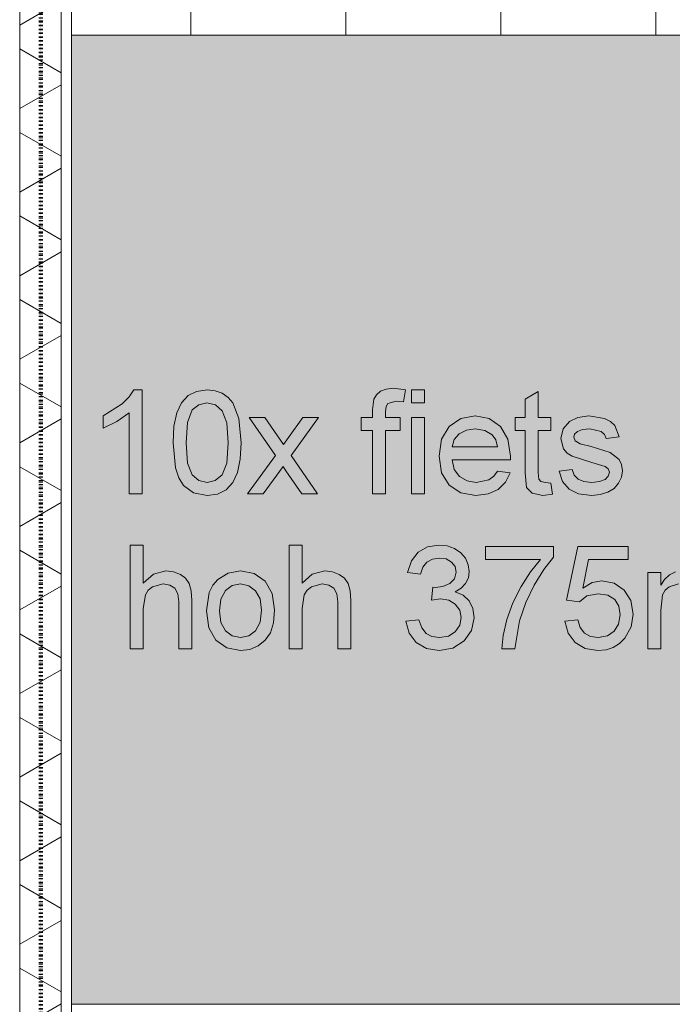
# Model space of a CAD drawing. Header units: millimetres. Extents: x -281 to 145437, y -16481 to 78869.
# Tile 217 of 656: x 4617 to 5880, y 53570 to 55475. Entities that reach past the tile are written whole.
import ezdxf

# ---------------------------------------------------------------- set-up
doc = ezdxf.new("R2010")
doc.units = ezdxf.units.MM
doc.linetypes.add('ARC FS 060 minutes', pattern=[7.2, 2.4, -1.6, 0, -1.6, 0, -1.6])
for name, color, linetype, lineweight in [('A--A23__Vloeren', 8, 'Continuous', 5), ('A--A2__Ruwbouw', 8, 'Continuous', 5), ('A--L$01A__Algemeen', 7, 'Continuous', 5), ('A--L21__Buitenwanden', 3, 'Continuous', 5), ('A--L90__Terrein', 7, 'Continuous', 5)]:
    doc.layers.add(name, color=color, linetype=linetype, lineweight=lineweight)

# ---------------------------------------------------------------- blocks, each defined once
blk = doc.blocks.new('65_GM_LIB_fire separation vertical_gen_arc - 060 minutes-2436626-L_80_ 11')
at = {"layer": 'A--L$01A__Algemeen', "linetype": 'ARC FS 060 minutes', "lineweight": 100}
blk.add_line((0, 0), (44095, 0), dxfattribs=at)
blk = doc.blocks.new('TBR-B-INS-BR-ARC-R25_rvt-1-L_80_ 11')
at = {"layer": 'A--L$01A__Algemeen', "color": 124, "linetype": 'ARC FS 060 minutes', "lineweight": 100, "rotation": 269.9999999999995}
blk.add_blockref('65_GM_LIB_fire separation vertical_gen_arc - 060 minutes-2436626-L_80_ 11', (4658, 56530), dxfattribs=at)
blk = doc.blocks.new('NLRS_90_PA_LB_fietsvak dubbellaags_gen_cpz - NLRS_72_21_01_fietsvak 10x hoh 375-48998501-L_80_ 11')
at = {"layer": 'A--L90__Terrein'}
blk.add_hatch(color=256, dxfattribs=at).paths.add_polyline_path([(1900, 0), (1900, 1875), (0, 1875), (0, 0), (1279, 0)])
for p, q in [((1900, 1875), (0, 1875)), ((121, 1188.4), (112.1, 1175.3)), ((137.1, 1188.4), (121, 1188.4)), ((137.1, 987.5), (137.1, 1188.4)), ((242.5, 1185.7), (226.1, 1177.5)), ((262.7, 1188.4), (242.5, 1185.7)), ((278.2, 1186.8), (262.7, 1188.4)), ((292.1, 1181.9), (278.2, 1186.8)), ((303.6, 1174), (292.1, 1181.9)), ((598.4, 1185.8), (590.6, 1179.2)), ((609.3, 1190.1), (598.4, 1185.8)), ((623.7, 1191.6), (609.3, 1190.1)), ((646.6, 1188.8), (623.7, 1191.6)), ((643, 1165.3), (646.6, 1188.8)), ((683.4, 1188.4), (658.3, 1188.4)), ((658.3, 1188.4), (658.3, 1163.3)), ((683.4, 1163.3), (683.4, 1188.4)), ((903.1, 1185.7), (878, 1170.9)), ((903.1, 1135), (903.1, 1185.7)), ((112.1, 1175.3), (98.6, 1161.7)), ((213.3, 1163.7), (204.2, 1144.1)), ((226.1, 1177.5), (213.3, 1163.7)), ((246.7, 1159.9), (262.4, 1163.3)), ((262.4, 1163.3), (279, 1159.5)), ((312.3, 1163.3), (303.6, 1174)), ((324.1, 1133.5), (312.3, 1163.3)), ((585.6, 1170.9), (582.9, 1149.9)), ((590.6, 1179.2), (585.6, 1170.9)), ((609.2, 1156.3), (612.7, 1162.3)), ((612.7, 1162.3), (628.5, 1166.4)), ((628.5, 1166.4), (643, 1165.3)), ((658.3, 1163.3), (683.4, 1163.3)), ((878, 1170.9), (878, 1135)), ((98.6, 1161.7), (61.8, 1138.2)), ((88.2, 1127.1), (112, 1144.1)), ((112, 1144.1), (112, 987.5)), ((204.2, 1144.1), (198.6, 1118.5)), ((224.9, 1125.4), (234.1, 1149.9)), ((234.1, 1149.9), (246.7, 1159.9)), ((279, 1159.5), (292.1, 1148)), ((292.1, 1148), (300.7, 1125)), ((582.9, 1149.9), (582.9, 1135)), ((608, 1146.7), (609.2, 1156.3)), ((608, 1135), (608, 1146.7)), ((61.8, 1138.2), (61.8, 1114.4)), ((61.8, 1114.4), (88.2, 1127.1)), ((221.9, 1086.4), (224.9, 1125.4)), ((300.7, 1125), (303.5, 1086.4)), ((328.6, 1086.3), (324.1, 1133.5)), ((374.6, 1135), (344.3, 1135)), ((344.3, 1135), (394.9, 1061.7)), ((398.9, 1099.7), (374.6, 1135)), ((447.9, 1135), (420.2, 1096.7)), ((425.1, 1061.7), (478.2, 1135)), ((478.2, 1135), (447.9, 1135)), ((582.9, 1135), (560.9, 1135)), ((560.9, 1135), (560.9, 1109.9)), ((636.3, 1135), (608, 1135)), ((636.3, 1109.9), (636.3, 1135)), ((683.4, 1135), (658.3, 1135)), ((658.3, 1135), (658.3, 987.5)), ((683.4, 987.5), (683.4, 1135)), ((753.5, 1133.1), (731.1, 1117.7)), ((781.6, 1138.2), (753.5, 1133.1)), ((808.9, 1133.1), (781.6, 1138.2)), ((830.7, 1117.7), (808.9, 1133.1)), ((878, 1135), (859.2, 1135)), ((859.2, 1135), (859.2, 1109.9)), ((928.2, 1135), (903.1, 1135)), ((928.2, 1109.9), (928.2, 1135)), ((963.9, 1127.7), (951.6, 1113.4)), ((979.9, 1135.1), (963.9, 1127.7)), ((1001.5, 1138.2), (979.9, 1135.1)), ((1032, 1133.3), (1001.5, 1138.2)), ((1043.5, 1127.5), (1032, 1133.3)), ((1051.5, 1119.9), (1043.5, 1127.5)), ((198.6, 1118.5), (196.8, 1086.3)), ((560.9, 1109.9), (582.9, 1109.9)), ((582.9, 1109.9), (582.9, 987.5)), ((608, 987.5), (608, 1109.9)), ((608, 1109.9), (636.3, 1109.9)), ((731.1, 1117.7), (716.5, 1093)), ((750.6, 1103.7), (764.6, 1110.7)), ((764.6, 1110.7), (781.5, 1113.1)), ((781.5, 1113.1), (799.9, 1110.1)), ((799.9, 1110.1), (814.6, 1101.3)), ((845, 1093.1), (830.7, 1117.7)), ((859.2, 1109.9), (878, 1109.9)), ((878, 1109.9), (878, 1028)), ((903.1, 1028.7), (903.1, 1109.9)), ((903.1, 1109.9), (928.2, 1109.9)), ((951.6, 1113.4), (947.1, 1094.7)), ((974, 1103.2), (979.4, 1108.3)), ((979.4, 1108.3), (989, 1111.9)), ((989, 1111.9), (1003.4, 1113.1)), ((1003.4, 1113.1), (1025.5, 1108.1)), ((1025.5, 1108.1), (1031.8, 1102.1)), ((1060.1, 1097.4), (1051.5, 1119.9)), ((196.8, 1086.3), (201.8, 1037.5)), ((224.9, 1046.9), (221.9, 1086.4)), ((303.5, 1086.4), (300.6, 1046.9)), ((326.8, 1054.4), (328.6, 1086.3)), ((410.3, 1083.1), (398.9, 1099.7)), ((420.2, 1096.7), (410.3, 1083.1)), ((716.5, 1093), (711.6, 1060)), ((736.7, 1078.5), (740.9, 1092.7)), ((740.9, 1092.7), (750.6, 1103.7)), ((814.6, 1101.3), (821.2, 1091.8)), ((821.2, 1091.8), (824.6, 1078.5)), ((849.8, 1060.2), (845, 1093.1)), ((947.1, 1094.7), (952.7, 1074.4)), ((972.2, 1097.2), (974, 1103.2)), ((975.2, 1089.9), (972.2, 1097.2)), ((984.6, 1084.4), (975.2, 1089.9)), ((1031.8, 1102.1), (1035, 1094.2)), ((1035, 1094.2), (1060.1, 1097.4)), ((824.6, 1078.5), (736.7, 1078.5)), ((952.7, 1074.4), (959.6, 1066.2)), ((1006.2, 1079), (984.6, 1084.4)), ((1043, 1067.2), (1006.2, 1079)), ((1060.2, 1053.8), (1043, 1067.2)), ((321.3, 1028.8), (326.8, 1054.4)), ((394.9, 1061.7), (341.2, 987.5)), ((476.2, 987.5), (425.1, 1061.7)), ((711.6, 1060), (716.5, 1028.1)), ((741.1, 1034.6), (736.7, 1053.4)), ((736.7, 1053.4), (849.6, 1053.4)), ((849.6, 1053.4), (849.8, 1060.2)), ((959.6, 1066.2), (969.2, 1060.1)), ((969.2, 1060.1), (1007, 1047.8)), ((1007, 1047.8), (1032.9, 1040.6)), ((1064.8, 1044), (1060.2, 1053.8)), ((201.8, 1037.5), (208.1, 1018.6)), ((233.7, 1024), (224.9, 1046.9)), ((300.6, 1046.9), (291.8, 1024.1)), ((312.2, 1009.2), (321.3, 1028.8)), ((371.4, 987.5), (409.6, 1040.2)), ((409.6, 1040.2), (415.2, 1032.1)), ((415.2, 1032.1), (446, 987.5)), ((751.2, 1020.8), (741.1, 1034.6)), ((824.4, 1031.4), (817.3, 1021.5)), ((849, 1028.3), (824.4, 1031.4)), ((904.5, 1015.8), (903.1, 1028.7)), ((969.1, 1034.6), (943.9, 1031.4)), ((943.9, 1031.4), (950.8, 1011)), ((973, 1023.8), (969.1, 1034.6)), ((1032.9, 1040.6), (1039.2, 1035.7)), ((1039.2, 1035.7), (1041.3, 1029.3)), ((1041.3, 1029.3), (1039.2, 1021.9)), ((1064.5, 1019.6), (1066.4, 1032)), ((1066.4, 1032), (1064.8, 1044)), ((208.1, 1018.6), (216.8, 1003.5)), ((246.8, 1013.1), (233.7, 1024)), ((262.7, 1009.5), (246.8, 1013.1)), ((278.6, 1013.1), (262.7, 1009.5)), ((291.8, 1024.1), (278.6, 1013.1)), ((716.5, 1028.1), (730.9, 1004.3)), ((765.8, 1012.3), (751.2, 1020.8)), ((783.5, 1009.5), (765.8, 1012.3)), ((808.2, 1014.7), (783.5, 1009.5)), ((817.3, 1021.5), (808.2, 1014.7)), ((825.9, 995.9), (840.1, 1009.8)), ((840.1, 1009.8), (849, 1028.3)), ((878, 1028), (881.1, 999.5)), ((908.7, 1011.2), (904.5, 1015.8)), ((917.3, 1009.5), (908.7, 1011.2)), ((928.2, 1008.4), (917.3, 1009.5)), ((950.8, 1011), (963.2, 996.2)), ((980.7, 1015.9), (973, 1023.8)), ((992.1, 1011.1), (980.7, 1015.9)), ((1007.3, 1009.5), (992.1, 1011.1)), ((1022.3, 1011), (1007.3, 1009.5)), ((1032.9, 1015.4), (1022.3, 1011)), ((1039.2, 1021.9), (1032.9, 1015.4)), ((1059.1, 1008), (1064.5, 1019.6)), ((216.8, 1003.5), (236.6, 989.1)), ((283, 987.1), (299.5, 995.4)), ((299.5, 995.4), (312.2, 1009.2)), ((730.9, 1004.3), (753.6, 989.3)), ((806.8, 987.2), (825.9, 995.9)), ((881.1, 999.5), (891.6, 988.5)), ((931.4, 986.8), (928.2, 1008.4)), ((963.2, 996.2), (981.6, 987.3)), ((1023.4, 985.9), (1038.1, 990.5)), ((1038.1, 990.5), (1050.2, 998)), ((1050.2, 998), (1059.1, 1008)), ((112, 987.5), (137.1, 987.5)), ((236.6, 989.1), (262.7, 984.4)), ((262.7, 984.4), (283, 987.1)), ((341.2, 987.5), (371.4, 987.5)), ((446, 987.5), (476.2, 987.5)), ((582.9, 987.5), (608, 987.5)), ((658.3, 987.5), (683.4, 987.5)), ((753.6, 989.3), (783.1, 984.4)), ((783.1, 984.4), (806.8, 987.2)), ((891.6, 988.5), (912.6, 984.4)), ((912.6, 984.4), (931.4, 986.8)), ((981.6, 987.3), (1007, 984.4)), ((1007, 984.4), (1023.4, 985.9)), ((139.1, 888.4), (114, 888.4)), ((114, 888.4), (114, 687.5)), ((139.1, 814.5), (139.1, 888.4)), ((446.7, 888.4), (421.6, 888.4)), ((421.6, 888.4), (421.6, 687.5)), ((446.7, 814.5), (446.7, 888.4)), ((689.3, 884.9), (671.3, 874.4)), ((711.2, 888.4), (689.3, 884.9)), ((727, 886.7), (711.2, 888.4)), ((741.5, 881.5), (727, 886.7)), ((753.8, 873.4), (741.5, 881.5)), ((933.3, 885.3), (801.5, 885.3)), ((801.5, 885.3), (801.5, 860.2)), ((933.3, 865), (933.3, 885.3)), ((980.4, 885.3), (958.4, 781.7)), ((1077.7, 885.3), (980.4, 885.3)), ((1077.7, 860.2), (1077.7, 885.3)), ((658.2, 857.6), (650.8, 835)), ((671.3, 874.4), (658.2, 857.6)), ((688.2, 855.5), (699, 861.3)), ((699, 861.3), (712.1, 863.3)), ((712.1, 863.3), (725.3, 861.4)), ((725.3, 861.4), (735.8, 855.5)), ((762.7, 862.7), (753.8, 873.4)), ((768.2, 850.4), (762.7, 862.7)), ((801.5, 860.2), (908.2, 860.2)), ((908.2, 860.2), (888.6, 836.6)), ((914.5, 841.2), (933.3, 865)), ((990, 804.8), (1000.7, 860.2)), ((1000.7, 860.2), (1077.7, 860.2)), ((182.8, 838.2), (158.7, 832.3)), ((197.9, 836.6), (182.8, 838.2)), ((327.5, 838.2), (303.4, 834.1)), ((353.9, 833.2), (327.5, 838.2)), ((490.4, 838.2), (466.3, 832.3)), ((505.6, 836.6), (490.4, 838.2)), ((675.9, 831.9), (680.3, 845.6)), ((680.3, 845.6), (688.2, 855.5)), ((735.8, 855.5), (742.7, 846.7)), ((742.7, 846.7), (744.9, 835.9)), ((770.1, 837.4), (768.2, 850.4)), ((895.9, 810.9), (914.5, 841.2)), ((158.7, 832.3), (139.1, 814.5)), ((211, 831.7), (197.9, 836.6)), ((221.2, 824.1), (211, 831.7)), ((228.1, 813.9), (221.2, 824.1)), ((283.2, 821.9), (273.7, 810.7)), ((303.4, 834.1), (283.2, 821.9)), ((374.9, 818.3), (353.9, 833.2)), ((466.3, 832.3), (446.7, 814.5)), ((518.6, 831.7), (505.6, 836.6)), ((528.9, 824.1), (518.6, 831.7)), ((535.7, 813.9), (528.9, 824.1)), ((650.8, 835), (675.9, 831.9)), ((741.8, 822.9), (732.3, 813.7)), ((744.9, 835.9), (741.8, 822.9)), ((763.1, 814.2), (768.3, 825.2)), ((768.3, 825.2), (770.1, 837.4)), ((888.6, 836.6), (870.2, 808.2)), ((1026.7, 819.3), (1007.9, 815.7)), ((1050.2, 814.8), (1026.7, 819.3)), ((1140.5, 835), (1115.4, 835)), ((1115.4, 835), (1115.4, 687.5)), ((1140.5, 810.8), (1140.5, 835)), ((1148, 821.9), (1140.5, 810.8)), ((1157.8, 830.7), (1148, 821.9)), ((1169.3, 836.3), (1157.8, 830.7)), ((143.2, 792.3), (148.6, 800.9)), ((148.6, 800.9), (156.9, 807.5)), ((156.9, 807.5), (177.5, 813.1)), ((177.5, 813.1), (190.5, 811)), ((190.5, 811), (200.1, 804.8)), ((200.1, 804.8), (206.1, 794)), ((232, 800), (228.1, 813.9)), ((233.2, 780.9), (232, 800)), ((273.7, 810.7), (266.9, 796.8)), ((289.5, 784), (298.2, 800.2)), ((298.2, 800.2), (311.4, 809.9)), ((311.4, 809.9), (327.5, 813.1)), ((327.5, 813.1), (343.4, 809.8)), ((343.4, 809.8), (356.5, 800.1)), ((356.5, 800.1), (365.3, 784.2)), ((388.7, 794.6), (374.9, 818.3)), ((450.8, 792.3), (456.3, 800.9)), ((456.3, 800.9), (464.5, 807.5)), ((464.5, 807.5), (485.1, 813.1)), ((485.1, 813.1), (498.1, 811)), ((498.1, 811), (507.8, 804.8)), ((507.8, 804.8), (513.8, 794)), ((539.6, 800), (535.7, 813.9)), ((540.9, 780.9), (539.6, 800)), ((699.8, 806.8), (697, 781.7)), ((703.8, 806.5), (699.8, 806.8)), ((718.8, 808.3), (703.8, 806.5)), ((732.3, 813.7), (718.8, 808.3)), ((742.5, 797.6), (754.5, 804.8)), ((754.5, 804.8), (763.1, 814.2)), ((870.2, 808.2), (854.4, 776.8)), ((879.5, 777), (895.9, 810.9)), ((1007.9, 815.7), (990, 804.8)), ((1069.6, 801.3), (1050.2, 814.8)), ((1082.8, 780.8), (1069.6, 801.3)), ((1144.3, 791.9), (1149.3, 801)), ((1149.3, 801), (1156.7, 807.7)), ((1156.7, 807.7), (1175.3, 813.1)), ((139.1, 765.9), (143.2, 792.3)), ((206.1, 794), (208.1, 778.3)), ((266.9, 796.8), (261.5, 761.3)), ((286.6, 761.3), (289.5, 784)), ((365.3, 784.2), (368.2, 762.1)), ((393.3, 763.3), (388.7, 794.6)), ((446.7, 765.9), (450.8, 792.3)), ((513.8, 794), (515.8, 778.3)), ((697, 781.7), (714.6, 784.4)), ((714.6, 784.4), (730.4, 781.9)), ((730.4, 781.9), (743.1, 774.1)), ((758.2, 791.2), (742.5, 797.6)), ((769.9, 780.4), (758.2, 791.2)), ((958.4, 781.7), (983.5, 778.5)), ((983.5, 778.5), (997.6, 789.9)), ((997.6, 789.9), (1019.7, 794.2)), ((1019.7, 794.2), (1038.3, 791.5)), ((1038.3, 791.5), (1051.5, 783.3)), ((1051.5, 783.3), (1059.4, 770.4)), ((1140.5, 761.9), (1144.3, 791.9)), ((139.1, 687.5), (139.1, 765.9)), ((208.1, 778.3), (208.1, 687.5)), ((233.2, 687.5), (233.2, 780.9)), ((368.2, 762.1), (365.3, 738.9)), ((391.3, 738), (393.3, 763.3)), ((446.7, 687.5), (446.7, 765.9)), ((515.8, 778.3), (515.8, 687.5)), ((540.9, 687.5), (540.9, 780.9)), ((743.1, 774.1), (751.6, 762.5)), ((751.6, 762.5), (754.4, 748.2)), ((777.1, 765.7), (769.9, 780.4)), ((779.5, 747.7), (777.1, 765.7)), ((854.4, 776.8), (842.8, 744.2)), ((867.3, 742.1), (879.5, 777)), ((1059.4, 770.4), (1062, 753.5)), ((1087.1, 755), (1082.8, 780.8)), ((1140.5, 687.5), (1140.5, 761.9)), ((261.5, 761.3), (266.1, 728.4)), ((289.5, 738.6), (286.6, 761.3)), ((672.7, 744), (647.6, 740.9)), ((678.4, 728.2), (672.7, 744)), ((754.4, 748.2), (751.5, 733.1)), ((774.7, 723.3), (779.5, 747.7)), ((842.8, 744.2), (835.6, 713.4)), ((980.4, 744), (955.3, 740.9)), ((985, 728.9), (980.4, 744)), ((1062, 753.5), (1059.2, 735.5)), ((1083.2, 729.9), (1087.1, 755)), ((266.1, 728.4), (279.7, 704.2)), ((298.2, 722.4), (289.5, 738.6)), ((365.3, 738.9), (356.6, 722.5)), ((385.2, 718.6), (391.3, 738)), ((647.6, 740.9), (653.8, 718.2)), ((686.6, 717.6), (678.4, 728.2)), ((751.5, 733.1), (743, 720.6)), ((858, 687.5), (867.3, 742.1)), ((955.3, 740.9), (961.4, 717.8)), ((993, 718.1), (985, 728.9)), ((1059.2, 735.5), (1050.8, 721.5)), ((1071.4, 708.4), (1083.2, 729.9)), ((311.4, 712.7), (298.2, 722.4)), ((327.5, 709.5), (311.4, 712.7)), ((343.5, 712.7), (327.5, 709.5)), ((356.6, 722.5), (343.5, 712.7)), ((375.2, 704.2), (385.2, 718.6)), ((653.8, 718.2), (667.6, 700.1)), ((697.9, 711.5), (686.6, 717.6)), ((712.5, 709.5), (697.9, 711.5)), ((729.7, 712.3), (712.5, 709.5)), ((743, 720.6), (729.7, 712.3)), ((760.3, 702.8), (774.7, 723.3)), ((835.6, 713.4), (832.8, 687.5)), ((961.4, 717.8), (974.9, 699.8)), ((1004.5, 711.6), (993, 718.1)), ((1019.3, 709.5), (1004.5, 711.6)), ((1037.3, 712.5), (1019.3, 709.5)), ((1050.8, 721.5), (1037.3, 712.5)), ((1060.9, 697.9), (1071.4, 708.4)), ((114, 687.5), (139.1, 687.5)), ((208.1, 687.5), (233.2, 687.5)), ((279.7, 704.2), (300.8, 689.3)), ((300.8, 689.3), (327.5, 684.4)), ((327.5, 684.4), (345.2, 686.6)), ((345.2, 686.6), (361.5, 693.4)), ((361.5, 693.4), (375.2, 704.2)), ((421.6, 687.5), (446.7, 687.5)), ((515.8, 687.5), (540.9, 687.5)), ((667.6, 700.1), (687.4, 688.3)), ((687.4, 688.3), (711.6, 684.4)), ((711.6, 684.4), (738.5, 689)), ((738.5, 689), (760.3, 702.8)), ((832.8, 687.5), (858, 687.5)), ((974.9, 699.8), (994.5, 688.2)), ((994.5, 688.2), (1019.2, 684.4)), ((1019.2, 684.4), (1034.9, 685.9)), ((1034.9, 685.9), (1048.8, 690.4)), ((1048.8, 690.4), (1060.9, 697.9)), ((1115.4, 687.5), (1140.5, 687.5)), ((0, 0), (1900, 0))]:
    blk.add_line(p, q, dxfattribs=at)

msp = doc.modelspace()

# ---------------------------------------------------------------- hatches: boundary and pattern name
at = {"layer": 'A--A23__Vloeren'}
h = msp.add_hatch(dxfattribs=at)
h.set_pattern_fill('FP_213', color=256, style=0, pattern_type=2)
h.set_pattern_definition([(0, (7648.04, 36431.46), (0, 300), []), (90, (7648.04, 36431.46), (-300, 2e-14), [])])
h.paths.add_polyline_path([(4717, 12483), (5950.5, 12483), (5951.5, 12545), (5952.7, 12547.8), (5958, 12550), (6045.5, 12549), (6048.3, 12547.8), (6050.5, 12542.5), (6050.5, 12483), (9400, 12483), (9400, 12700), (8817, 12700), (8817, 15700), (8900, 15700), (8900, 16450), (8817, 16450), (8817, 21700), (9400, 21700), (9400, 22808.8), (8817, 22808.8), (8817, 28808.8), (9400, 28808.8), (9400, 29700), (8817, 29700), (8817, 35700), (9400, 35700), (9400, 36900), (8817, 36900), (8817, 42900), (9400, 42900), (9400, 43913), (8817, 43913), (8817, 49288), (9400, 49288), (9400, 50010), (8817, 50010), (8817, 55260), (9400, 55260), (9400, 56200), (10717, 56200), (10717, 56540), (9140, 56540), (9140, 56717), (8110, 56717), (8110, 56712), (8045, 56712), (8046, 56715.5), (8060, 56715.5), (8060, 56717), (8039.4, 56717), (8039, 56715), (6800.2, 56715.5), (6800, 56717), (6780, 56717), (6780, 56715.5), (6794, 56714.7), (6795, 56712), (6730, 56712), (6731, 56715.5), (6730, 56715.5), (6730, 56717), (4717, 56717), (4717, 55445), (6617, 55445), (6617, 52070), (4717, 52070), (4717, 51845), (6617, 51845), (6617, 48470), (4717, 48470), (4717, 48245), (6617, 48245), (6617, 44870), (4717, 44870), (4717, 44645), (6617, 44645), (6617, 41270), (4717, 41270), (4717, 41045), (6617, 41045), (6617, 37670), (4717, 37670), (4717, 37445), (6617, 37445), (6617, 34070), (4717, 34070), (4717, 33845), (6617, 33845), (6617, 30470), (4717, 30470), (4717, 30325), (6617, 30325), (6617, 26950), (4717, 26950), (4717, 26645), (6617, 26645), (6617, 23270), (4717, 23270), (4717, 23045), (6617, 23045), (6617, 19670), (4717, 19670), (4717, 19445), (6617, 19445), (6617, 16070), (4717, 16069.5), (4717, 15800), (6617, 15800), (6617, 12800), (4717, 12800), (4717, 12580.7)])
h.paths.add_polyline_path([(6044.8, 12483), (6045.5, 12483), (6044.8, 12544.3), (6043, 12545), (5956.2, 12544.3), (5955.5, 12542.5), (5956.2, 12483), (5996, 12483)])
h.paths.add_polyline_path([(5996, 15950), (5956.2, 15950.7), (5952.7, 15952.2), (5950.5, 15957.5), (5951.5, 16045), (5952.7, 16047.8), (5958, 16050), (6045.5, 16049), (6048.3, 16047.8), (6050.5, 16042.5), (6049.8, 15955.7), (6048.3, 15952.2), (6043, 15950)])
h.paths.add_polyline_path([(6043, 15955), (6044.8, 15955.7), (6045.5, 15957.5), (6044.8, 16044.3), (6043, 16045), (5956.2, 16044.3), (5955.5, 16042.5), (5956.2, 15955.7), (5958, 15955), (5996, 15955)])
h.paths.add_polyline_path([(6700.3, 18554.3), (6674, 18557.8), (6656.5, 18566.2), (6644.1, 18581), (6637.2, 18601.4), (6662.4, 18604.6), (6666.3, 18593.8), (6675, 18585.5), (6685.4, 18581.1), (6700.6, 18579.5), (6716.7, 18581.4), (6726.2, 18585.4), (6732.5, 18591.8), (6734.6, 18599.3), (6731, 18606.9), (6726.2, 18610.6), (6699.5, 18618), (6662.5, 18630.1), (6652.9, 18636.2), (6646, 18644.4), (6640.4, 18664.7), (6644.9, 18683.4), (6657.2, 18697.7), (6673.2, 18705.1), (6696.7, 18707.9), (6725.3, 18703.2), (6736.8, 18697.4), (6744.8, 18689.9), (6753.4, 18667.4), (6728.3, 18664.2), (6725.1, 18672.1), (6718.8, 18678.1), (6694.8, 18682.9), (6682.3, 18681.9), (6672.7, 18678.3), (6667.3, 18673.1), (6665.5, 18667.2), (6668.5, 18659.9), (6677.9, 18654.4), (6700.3, 18648.7), (6736.4, 18637.2), (6753.5, 18623.8), (6758.6, 18610.6), (6759.3, 18599.3), (6757.9, 18589.6), (6752.4, 18577.9), (6743.5, 18567.9), (6731.4, 18560.5), (6715.7, 18555.8), (6700.6, 18554.4)])
h.paths.add_polyline_path([(5958, 19550), (5952.7, 19552.2), (5950.5, 19557.5), (5951.5, 19645), (5952.7, 19647.8), (5958, 19650), (6045.5, 19649), (6048.3, 19647.8), (6050.5, 19642.5), (6049.8, 19555.7), (6048.3, 19552.2), (6043, 19550), (5996, 19550)])
h.paths.add_polyline_path([(6043, 19555), (6044.8, 19555.7), (6045.5, 19557.5), (6044.8, 19644.3), (6043, 19645), (5956.2, 19644.3), (5955.5, 19642.5), (5956.2, 19555.7), (5958, 19555), (5996, 19555)])
h.paths.add_polyline_path([(6700.3, 22154.3), (6674, 22157.8), (6656.5, 22166.2), (6644.1, 22181), (6637.2, 22201.4), (6662.5, 22204.2), (6666.3, 22193.8), (6675, 22185.5), (6685.4, 22181.1), (6700.6, 22179.5), (6716, 22181.1), (6726.2, 22185.4), (6732.5, 22191.8), (6734.6, 22199.3), (6732.5, 22205.7), (6726.2, 22210.6), (6699.5, 22218), (6662.5, 22230.1), (6652.9, 22236.2), (6646, 22244.4), (6640.4, 22264.7), (6644.9, 22283.4), (6657.2, 22297.7), (6673.2, 22305.1), (6696.7, 22307.9), (6725.3, 22303.2), (6736.8, 22297.4), (6744.8, 22289.9), (6753.4, 22267.4), (6728.3, 22264.2), (6725.1, 22272.1), (6718.8, 22278.1), (6694.8, 22282.9), (6682.3, 22281.9), (6672.7, 22278.3), (6667.3, 22273.1), (6665.5, 22267.2), (6668.5, 22259.9), (6677.9, 22254.4), (6700.3, 22248.7), (6736.4, 22237.2), (6753.5, 22223.8), (6758.6, 22210.6), (6759.3, 22199.3), (6757.9, 22189.6), (6752.4, 22177.9), (6743.5, 22167.9), (6731.4, 22160.5), (6715.7, 22155.8), (6700.3, 22154.3)])
h.paths.add_polyline_path([(5996, 23150), (5956.2, 23150.7), (5952.7, 23152.2), (5950.5, 23157.5), (5951.5, 23245), (5952.7, 23247.8), (5958, 23250), (6045.5, 23249), (6048.3, 23247.8), (6050.5, 23242.5), (6049.8, 23155.7), (6048.3, 23152.2), (6043, 23150)])
h.paths.add_polyline_path([(5996, 23155), (6044.8, 23155.7), (6045.5, 23157.5), (6044.8, 23244.3), (6043, 23245), (5956.2, 23244.3), (5955.5, 23242.5), (5956.2, 23155.7), (5958, 23155)])
h.paths.add_polyline_path([(6700.3, 25754.3), (6674, 25757.8), (6656.5, 25766.2), (6644.1, 25781), (6637.2, 25801.4), (6662.5, 25804.2), (6666.3, 25793.8), (6675, 25785.5), (6685.4, 25781.1), (6700.6, 25779.5), (6716, 25781.1), (6726.2, 25785.4), (6732.5, 25791.8), (6734.6, 25799.3), (6732.5, 25805.7), (6726.2, 25810.6), (6699.5, 25818), (6662.5, 25830.1), (6652.9, 25836.2), (6646, 25844.4), (6640.4, 25864.7), (6644.9, 25883.4), (6657.2, 25897.7), (6673.2, 25905.1), (6696.7, 25907.9), (6728.4, 25901.7), (6736.8, 25897.4), (6744.8, 25889.9), (6753.4, 25867.4), (6728.3, 25864.2), (6725.1, 25872.1), (6718.8, 25878.1), (6694.8, 25882.9), (6682.3, 25881.9), (6672.7, 25878.3), (6667.3, 25873.1), (6665.5, 25867.2), (6668.5, 25859.9), (6677.9, 25854.4), (6700.3, 25848.7), (6736.4, 25837.2), (6753.5, 25823.8), (6758.6, 25810.6), (6759.3, 25799.3), (6757.9, 25789.6), (6752.4, 25777.9), (6743.5, 25767.9), (6731.4, 25760.5), (6715.7, 25755.8), (6700.3, 25754.3)])
h.paths.add_polyline_path([(6043, 26750), (5956.2, 26750.7), (5952.7, 26752.2), (5950.5, 26757.5), (5951.5, 26845), (5952.7, 26847.8), (5958, 26850), (6045.5, 26849), (6048.3, 26847.8), (6050.5, 26842.5), (6049.8, 26755.7), (6048.3, 26752.2), (6044.8, 26750.7)])
h.paths.add_polyline_path([(6043, 26755), (6044.8, 26755.7), (6045.5, 26757.5), (6044.8, 26844.3), (6043, 26845), (5956.2, 26844.3), (5955.5, 26842.5), (5956.2, 26755.7), (5958, 26755), (5996, 26755)])
h.paths.add_polyline_path([(6700.3, 29434.4), (6674, 29437.8), (6656.5, 29446.3), (6644.1, 29461), (6637.2, 29481.5), (6662.5, 29484.2), (6666.3, 29473.9), (6675, 29465.6), (6685.4, 29461.1), (6700.6, 29459.5), (6716, 29461.1), (6726.2, 29465.5), (6732.5, 29471.9), (6734.6, 29479.4), (6732.5, 29485.8), (6726.2, 29490.7), (6699.5, 29498.1), (6662.5, 29510.1), (6652.9, 29516.3), (6646, 29524.5), (6640.4, 29544.7), (6644.9, 29563.4), (6657.2, 29577.7), (6673.2, 29585.2), (6696.7, 29587.9), (6725.3, 29583.3), (6736.8, 29577.5), (6744.8, 29570), (6753.4, 29547.4), (6728.3, 29544.3), (6725.1, 29552.2), (6718.8, 29558.1), (6694.8, 29563), (6682.3, 29561.9), (6672.7, 29558.4), (6667.3, 29553.2), (6665.5, 29547.3), (6668.5, 29540), (6677.9, 29534.4), (6700.3, 29528.8), (6736.4, 29517.3), (6753.5, 29503.9), (6758.6, 29490.7), (6759.3, 29479.4), (6757.9, 29469.7), (6752.4, 29458), (6743.5, 29448), (6731.4, 29440.6), (6715.7, 29435.8), (6700.3, 29434.4)])
h.paths.add_polyline_path([(5958, 30350), (5952.7, 30352.2), (5950.5, 30357.5), (5951.5, 30445), (5952.7, 30447.8), (5958, 30450), (6045.5, 30449), (6048.3, 30447.8), (6050.5, 30442.5), (6049.8, 30355.7), (6048.3, 30352.2), (6043, 30350), (5996, 30350)])
h.paths.add_polyline_path([(5996, 30355), (6044.8, 30355.7), (6045.5, 30357.5), (6044.8, 30444.3), (6043, 30445), (5956.2, 30444.3), (5955.5, 30442.5), (5956.2, 30355.7), (5958, 30355)])
h.paths.add_polyline_path([(6700.3, 32954.3), (6674, 32957.8), (6656.5, 32966.2), (6644.1, 32981), (6637.2, 33001.4), (6662.5, 33004.2), (6666.3, 32993.8), (6675, 32985.5), (6685.4, 32981.1), (6700.6, 32979.5), (6716, 32981.1), (6726.2, 32985.4), (6732.5, 32991.8), (6734.6, 32999.3), (6732.5, 33005.7), (6726.2, 33010.6), (6699.5, 33018), (6662.5, 33030.1), (6652.9, 33036.2), (6646, 33044.4), (6640.4, 33064.7), (6644.9, 33083.4), (6657.2, 33097.7), (6673.2, 33105.1), (6696.7, 33107.9), (6725.3, 33103.2), (6736.8, 33097.4), (6744.8, 33089.9), (6753.4, 33067.4), (6728.3, 33064.2), (6725.1, 33072.1), (6718.8, 33078.1), (6694.8, 33082.9), (6682.3, 33081.9), (6672.7, 33078.3), (6667.3, 33073.1), (6665.5, 33067.2), (6668.5, 33059.9), (6677.9, 33054.4), (6700.3, 33048.7), (6736.4, 33037.2), (6753.5, 33023.8), (6758.6, 33010.6), (6759.3, 32999.3), (6757.9, 32989.6), (6752.4, 32977.9), (6743.5, 32967.9), (6731.4, 32960.5), (6715.7, 32955.8), (6700.3, 32954.3)])
h.paths.add_polyline_path([(5958, 33950), (5952.7, 33952.2), (5950.5, 33957.5), (5951.5, 34045), (5952.7, 34047.8), (5958, 34050), (6045.5, 34049), (6048.3, 34047.8), (6050.5, 34042.5), (6049.8, 33955.7), (6048.3, 33952.2), (6043, 33950), (5996, 33950)])
h.paths.add_polyline_path([(6043, 33955), (6044.8, 33955.7), (6045.5, 33957.5), (6044.8, 34044.3), (6043, 34045), (5956.2, 34044.3), (5955.5, 34042.5), (5956.2, 33955.7), (5958, 33955), (5996, 33955)])
h.paths.add_polyline_path([(6700.3, 36554.3), (6674, 36557.8), (6656.5, 36566.2), (6644.1, 36581), (6637.2, 36601.4), (6662.5, 36604.2), (6666.3, 36593.8), (6675, 36585.5), (6685.4, 36581.1), (6700.6, 36579.5), (6716, 36581.1), (6726.2, 36585.4), (6732.5, 36591.8), (6734.6, 36599.3), (6732.5, 36605.7), (6726.2, 36610.6), (6699.5, 36618), (6662.5, 36630.1), (6652.9, 36636.2), (6646, 36644.4), (6640.4, 36664.7), (6644.9, 36683.4), (6657.2, 36697.7), (6673.2, 36705.1), (6696.7, 36707.9), (6725.3, 36703.2), (6736.8, 36697.4), (6744.8, 36689.9), (6753.4, 36667.4), (6728.3, 36664.2), (6725.1, 36672.1), (6718.8, 36678.1), (6694.8, 36682.9), (6682.3, 36681.9), (6672.7, 36678.3), (6667.3, 36673.1), (6665.5, 36667.2), (6668.5, 36659.9), (6677.9, 36654.4), (6700.3, 36648.7), (6736.4, 36637.2), (6753.5, 36623.8), (6758.6, 36610.6), (6759.3, 36599.3), (6757.9, 36589.6), (6752.4, 36577.9), (6743.5, 36567.9), (6731.4, 36560.5), (6715.7, 36555.8), (6700.3, 36554.3)])
h.paths.add_polyline_path([(5996, 37550), (5956.2, 37550.7), (5952.7, 37552.2), (5950.5, 37557.5), (5951.5, 37645), (5952.7, 37647.8), (5958, 37650), (6045.5, 37649), (6048.3, 37647.8), (6050.5, 37642.5), (6049.8, 37555.7), (6048.3, 37552.2), (6043, 37550)])
h.paths.add_polyline_path([(6043, 37555), (6044.8, 37555.7), (6045.5, 37557.5), (6044.8, 37644.3), (6043, 37645), (5956.2, 37644.3), (5955.5, 37642.5), (5956.2, 37555.7), (5958, 37555), (5996, 37555)])
h.paths.add_polyline_path([(6700.3, 40154.3), (6674, 40157.8), (6656.5, 40166.2), (6644.1, 40181), (6637.2, 40201.4), (6662.5, 40204.2), (6666.3, 40193.8), (6675, 40185.5), (6685.4, 40181.1), (6700.6, 40179.5), (6716, 40181.1), (6726.2, 40185.4), (6732.5, 40191.8), (6734.6, 40199.3), (6732.5, 40205.7), (6726.2, 40210.6), (6699.5, 40218), (6662.5, 40230.1), (6652.9, 40236.2), (6646, 40244.4), (6640.4, 40264.7), (6644.9, 40283.4), (6657.2, 40297.7), (6673.2, 40305.1), (6696.7, 40307.9), (6725.3, 40303.2), (6736.8, 40297.4), (6744.8, 40289.9), (6753.4, 40267.4), (6728.3, 40264.2), (6725.1, 40272.1), (6718.8, 40278.1), (6694.8, 40282.9), (6682.3, 40281.9), (6672.7, 40278.3), (6667.3, 40273.1), (6665.5, 40267.2), (6668.5, 40259.9), (6677.9, 40254.4), (6700.3, 40248.7), (6736.4, 40237.2), (6753.5, 40223.8), (6758.6, 40210.6), (6759.3, 40199.3), (6757.9, 40189.6), (6752.4, 40177.9), (6743.5, 40167.9), (6731.4, 40160.5), (6715.7, 40155.8), (6700.6, 40154.4)])
h.paths.add_polyline_path([(5958, 41150), (5952.7, 41152.2), (5950.5, 41157.5), (5951.5, 41245), (5952.7, 41247.8), (5958, 41250), (6045.5, 41249), (6048.3, 41247.8), (6050.5, 41242.5), (6049.8, 41155.7), (6048.3, 41152.2), (6043, 41150), (5996, 41150)])
h.paths.add_polyline_path([(5958, 41155), (6044.8, 41155.7), (6045.5, 41157.5), (6044.8, 41244.3), (6043, 41245), (5956.2, 41244.3), (5955.5, 41242.5), (5956.2, 41155.7)])
h.paths.add_polyline_path([(6700.3, 43754.3), (6674, 43757.8), (6656.5, 43766.2), (6644.1, 43781), (6637.2, 43801.4), (6662.5, 43804.2), (6666.3, 43793.8), (6675, 43785.5), (6685.4, 43781.1), (6700.6, 43779.5), (6716, 43781.1), (6726.2, 43785.4), (6732.5, 43791.8), (6734.6, 43799.3), (6732.5, 43805.7), (6726.2, 43810.6), (6699.5, 43818), (6662.5, 43830.1), (6652.9, 43836.2), (6646, 43844.4), (6640.4, 43864.7), (6644.9, 43883.4), (6657.2, 43897.7), (6673.2, 43905.1), (6696.7, 43907.9), (6725.3, 43903.2), (6736.8, 43897.4), (6744.8, 43889.9), (6753.4, 43867.4), (6728.3, 43864.2), (6725.1, 43872.1), (6718.8, 43878.1), (6694.8, 43882.9), (6682.3, 43881.9), (6672.7, 43878.3), (6667.3, 43873.1), (6665.5, 43867.2), (6668.5, 43859.9), (6677.9, 43854.4), (6700.3, 43848.7), (6736.4, 43837.2), (6753.5, 43823.8), (6758.6, 43810.6), (6759.3, 43799.3), (6757.9, 43789.6), (6752.4, 43777.9), (6743.5, 43767.9), (6731.4, 43760.5), (6715.7, 43755.8), (6700.3, 43754.3)])
h.paths.add_polyline_path([(5988.6, 44750), (5956.2, 44750.7), (5952.7, 44752.2), (5950.5, 44757.5), (5951.5, 44845), (5952.7, 44847.8), (5958, 44850), (6045.5, 44849), (6048.3, 44847.8), (6050.5, 44842.5), (6049.8, 44755.7), (6048.3, 44752.2), (6043, 44750), (5996, 44750)])
h.paths.add_polyline_path([(5988, 44755), (6044.8, 44755.7), (6045.5, 44757.5), (6044.8, 44844.3), (6043, 44845), (5956.2, 44844.3), (5955.5, 44842.5), (5956.2, 44755.7), (5958, 44755)])
h.paths.add_polyline_path([(6700.3, 47354.3), (6674, 47357.8), (6656.5, 47366.2), (6644.1, 47381), (6637.2, 47401.4), (6662.5, 47404.2), (6666.3, 47393.8), (6675, 47385.5), (6685.4, 47381.1), (6700.6, 47379.5), (6716, 47381.1), (6726.2, 47385.4), (6732.5, 47391.8), (6734.6, 47399.3), (6732.5, 47405.7), (6726.2, 47410.6), (6699.5, 47418), (6662.5, 47430.1), (6652.9, 47436.2), (6646, 47444.4), (6640.4, 47464.7), (6644.9, 47483.4), (6657.2, 47497.7), (6673.2, 47505.1), (6696.7, 47507.9), (6725.3, 47503.2), (6736.8, 47497.4), (6744.8, 47489.9), (6753.4, 47467.4), (6728.3, 47464.2), (6725.1, 47472.1), (6718.8, 47478.1), (6694.8, 47482.9), (6682.3, 47481.9), (6672.7, 47478.3), (6667.3, 47473.1), (6665.5, 47467.2), (6668.5, 47459.9), (6677.9, 47454.4), (6700.3, 47448.7), (6736.4, 47437.2), (6753.5, 47423.8), (6758.6, 47410.6), (6759.3, 47399.3), (6757.9, 47389.6), (6752.4, 47377.9), (6743.5, 47367.9), (6731.4, 47360.5), (6715.7, 47355.8), (6700.3, 47354.3)])
h.paths.add_polyline_path([(6043, 48350), (5956.2, 48350.7), (5952.7, 48352.2), (5950.5, 48357.5), (5951.5, 48445), (5952.7, 48447.8), (5958, 48450), (6045.5, 48449), (6048.3, 48447.8), (6050.5, 48442.5), (6049.8, 48355.7), (6048.3, 48352.2), (6044.8, 48350.7)])
h.paths.add_polyline_path([(5958, 48355), (6044.8, 48355.7), (6045.5, 48357.5), (6044.8, 48444.3), (6043, 48445), (5956.2, 48444.3), (5955.5, 48442.5), (5956.2, 48355.7)])
h.paths.add_polyline_path([(6700.3, 50954.3), (6673.9, 50957.8), (6656.5, 50966.2), (6644.1, 50981), (6637.2, 51001.4), (6662.5, 51004.2), (6666.3, 50993.8), (6675, 50985.5), (6685.4, 50981.1), (6700.6, 50979.5), (6716, 50981.1), (6726.2, 50985.4), (6732.5, 50991.8), (6734.6, 50999.3), (6732.5, 51005.7), (6726.2, 51010.6), (6699.5, 51018), (6662.5, 51030.1), (6652.9, 51036.2), (6646, 51044.4), (6640.4, 51064.7), (6644.9, 51083.4), (6657.2, 51097.7), (6673.2, 51105.1), (6696.7, 51107.9), (6725.3, 51103.2), (6736.8, 51097.4), (6744.8, 51089.9), (6753.4, 51067.4), (6728.3, 51064.2), (6725.1, 51072.1), (6718.8, 51078.1), (6694.8, 51082.9), (6682.3, 51081.9), (6672.7, 51078.3), (6667.3, 51073.1), (6665.5, 51067.2), (6668.5, 51059.9), (6677.9, 51054.4), (6700.3, 51048.7), (6736.4, 51037.2), (6753.5, 51023.8), (6758.6, 51010.6), (6759.3, 50999.3), (6757.9, 50989.6), (6752.4, 50977.9), (6743.5, 50967.9), (6731.4, 50960.5), (6715.7, 50955.8), (6700.6, 50954.4)])
h.paths.add_polyline_path([(5996, 51950), (5956.2, 51950.7), (5952.7, 51952.2), (5950.5, 51957.5), (5951.5, 52045), (5952.7, 52047.8), (5958, 52050), (6044.8, 52049.3), (6048.3, 52047.8), (6050.5, 52042.5), (6049.5, 51955), (6048.3, 51952.2), (6043, 51950)])
h.paths.add_polyline_path([(6043, 51955), (6044.8, 51955.7), (6045.5, 51957.5), (6044.8, 52044.3), (6043, 52045), (5956.2, 52044.3), (5955.5, 52042.5), (5956.2, 51955.7), (5958, 51955), (5996, 51955)])
h.paths.add_polyline_path([(6700.3, 54554.4), (6674, 54557.8), (6656.5, 54566.2), (6644.1, 54581), (6637.2, 54601.4), (6662.5, 54604.2), (6666.3, 54593.8), (6675, 54585.5), (6685.4, 54581.1), (6700.6, 54579.5), (6716, 54581.1), (6726.2, 54585.4), (6732.5, 54591.9), (6734.6, 54599.3), (6732.5, 54605.7), (6726.2, 54610.6), (6699.5, 54618), (6662.5, 54630.1), (6652.9, 54636.2), (6646, 54644.4), (6640.4, 54664.7), (6644.9, 54683.4), (6657.2, 54697.7), (6673.2, 54705.1), (6696.7, 54707.9), (6725.3, 54703.2), (6736.8, 54697.4), (6744.8, 54689.9), (6753.4, 54667.4), (6728.3, 54664.2), (6725.1, 54672.1), (6718.8, 54678.1), (6694.8, 54682.9), (6682.3, 54681.9), (6672.7, 54678.3), (6667.3, 54673.2), (6665.5, 54667.2), (6668.5, 54659.9), (6677.9, 54654.4), (6700.3, 54648.8), (6736.4, 54637.2), (6753.5, 54623.8), (6758.6, 54610.6), (6759.3, 54599.3), (6757.9, 54589.6), (6752.4, 54577.9), (6743.5, 54567.9), (6731.4, 54560.5), (6715.7, 54555.8), (6700.3, 54554.4)])
h.paths.add_polyline_path([(5996, 55550), (5956.2, 55550.7), (5952.7, 55552.1), (5950.5, 55557.5), (5951.5, 55645), (5952.7, 55647.8), (5958, 55650), (6044.8, 55649.2), (6048.3, 55647.8), (6050.5, 55642.5), (6049.5, 55555), (6048.3, 55552.1), (6043, 55550)])
h.paths.add_polyline_path([(6043, 55555), (6044.8, 55555.7), (6045.5, 55557.5), (6044.8, 55644.2), (6043, 55645), (5956.2, 55644.2), (5955.5, 55642.5), (5956.2, 55555.7), (5958, 55555), (5996, 55555)])
h.paths.add_polyline_path([(6720, 56677), (6717, 56677), (6717, 56712), (6720, 56712)])
at = {"layer": 'A--A2__Ruwbouw'}
h = msp.add_hatch(dxfattribs=at)
h.set_pattern_fill('FP_124', color=256, angle=60, style=0, pattern_type=2)
h.set_pattern_definition([(150, (4717, 34506.5), (-70, -121.2436), []), (210, (4717, 34506.5), (70, -121.2436), [])])
h.paths.add_polyline_path([(4617, 12483), (4697, 12483), (4697, 56530), (4617, 56530), (4617, 12580.7)])

# ---------------------------------------------------------------- linework, layer by layer
at = {"layer": 'A--L21__Buitenwanden'}
for p, q in [((4617, 56530), (4617, 12383)), ((4697, 56530), (4697, 12483)), ((4717, 12483), (4717, 56530))]:
    msp.add_line(p, q, dxfattribs=at)

# ---------------------------------------------------------------- block references
at = {"lineweight": 5}
msp.add_blockref('TBR-B-INS-BR-ARC-R25_rvt-1-L_80_ 11', (0, 0), dxfattribs=at)
at = {"layer": 'A--L90__Terrein'}
msp.add_blockref('NLRS_90_PA_LB_fietsvak dubbellaags_gen_cpz - NLRS_72_21_01_fietsvak 10x hoh 375-48998501-L_80_ 11', (4717, 53570), dxfattribs=at)

doc.saveas('drawing.dxf')
